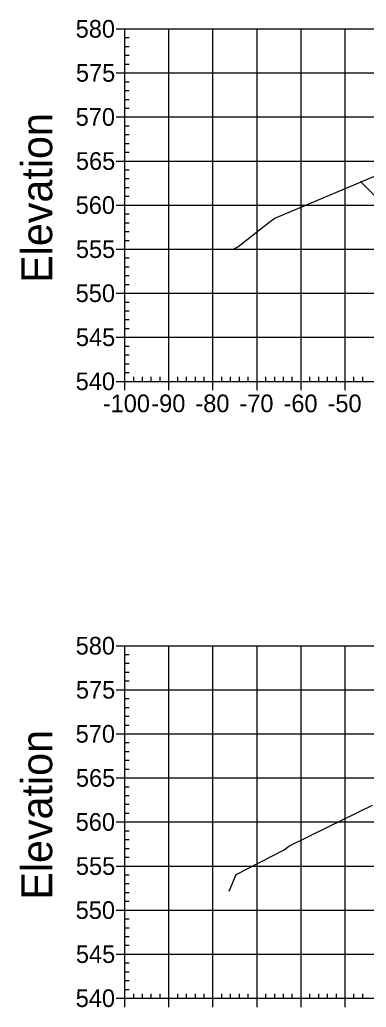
# Model space of a CAD drawing. Extents: x 708103 to 717568, y 374476 to 378707.
# Drawn here: x 709753.1 to 709831.8, y 376962.6 to 377186.7 of the extents above; entities that cross this region are included whole.
import ezdxf

# ---------------------------------------------------------------- set-up
doc = ezdxf.new("R2010")
doc.units = 0
for name, color, linetype in [('14', 7, 'Continuous'), ('22', 7, 'Continuous'), ('57', 7, 'Continuous'), ('60', 7, 'Continuous'), ('Existing', 7, 'Continuous')]:
    doc.layers.add(name, color=color, linetype=linetype)

msp = doc.modelspace()

# ---------------------------------------------------------------- linework, layer by layer
at = {"layer": '14'}
msp.add_lwpolyline([(709830.52, 377149.89), (709830.52, 377149.94), (709830.52, 377149.89), (709830.47, 377149.89), (709830.52, 377149.89), (709830.52, 377149.84), (709830.52, 377149.89), (709830.57, 377149.89)], dxfattribs=at)
at = {"layer": '22'}
msp.add_lwpolyline([(709830.52, 377149.89), (709833.48, 377146.92), (709834.48, 377146.88), (709839.48, 377146.68), (709844.48, 377146.28), (709844.9, 377146.28), (709844.98, 377145.28), (709846.98, 377145.36), (709858.98, 377145.84), (709870.98, 377146.2), (709876.98, 377146.32), (709882.98, 377146.2), (709894.98, 377145.84), (709906.98, 377145.36), (709908.98, 377145.28), (709909.07, 377146.28), (709909.48, 377146.28), (709914.48, 377146.68), (709919.48, 377146.88), (709920.48, 377146.92), (709938.59, 377165.03)], dxfattribs=at)
at = {"layer": '57'}
for p, q in [((709774.98, 377184.63), (709776.98, 377184.63)), ((709776.98, 377184.63), (709976.98, 377184.63)), ((709776.98, 377104.63), (709776.98, 377184.63)), ((709776.98, 377104.63), (709776.98, 377184.63)), ((709786.98, 377104.63), (709786.98, 377184.63)), ((709796.98, 377104.63), (709796.98, 377184.63)), ((709806.98, 377104.63), (709806.98, 377184.63)), ((709816.98, 377104.63), (709816.98, 377184.63)), ((709826.98, 377104.63), (709826.98, 377184.63)), ((709776.98, 377182.63), (709777.98, 377182.63)), ((709776.98, 377180.63), (709777.98, 377180.63)), ((709776.98, 377178.63), (709777.98, 377178.63)), ((709774.98, 377174.63), (709776.98, 377174.63)), ((709776.98, 377176.63), (709777.98, 377176.63)), ((709776.98, 377174.63), (709976.98, 377174.63)), ((709776.98, 377172.63), (709777.98, 377172.63)), ((709776.98, 377170.63), (709777.98, 377170.63)), ((709776.98, 377168.63), (709777.98, 377168.63)), ((709776.98, 377166.63), (709777.98, 377166.63)), ((709774.98, 377164.63), (709776.98, 377164.63)), ((709776.98, 377164.63), (709976.98, 377164.63)), ((709776.98, 377162.63), (709777.98, 377162.63)), ((709776.98, 377160.63), (709777.98, 377160.63)), ((709776.98, 377158.63), (709777.98, 377158.63)), ((709776.98, 377156.63), (709777.98, 377156.63)), ((709774.98, 377154.63), (709776.98, 377154.63)), ((709776.98, 377154.63), (709976.98, 377154.63)), ((709776.98, 377152.63), (709777.98, 377152.63)), ((709776.98, 377150.63), (709777.98, 377150.63)), ((709776.98, 377148.63), (709777.98, 377148.63)), ((709776.98, 377146.63), (709777.98, 377146.63)), ((709774.98, 377144.63), (709776.98, 377144.63)), ((709776.98, 377144.63), (709976.98, 377144.63)), ((709776.98, 377142.63), (709777.98, 377142.63)), ((709776.98, 377140.63), (709777.98, 377140.63)), ((709776.98, 377138.63), (709777.98, 377138.63)), ((709776.98, 377136.63), (709777.98, 377136.63)), ((709774.98, 377134.63), (709776.98, 377134.63)), ((709776.98, 377134.63), (709976.98, 377134.63)), ((709776.98, 377132.63), (709777.98, 377132.63)), ((709776.98, 377130.63), (709777.98, 377130.63)), ((709776.98, 377128.63), (709777.98, 377128.63)), ((709776.98, 377126.63), (709777.98, 377126.63)), ((709774.98, 377124.63), (709776.98, 377124.63)), ((709776.98, 377124.63), (709976.98, 377124.63)), ((709776.98, 377122.63), (709777.98, 377122.63)), ((709776.98, 377120.63), (709777.98, 377120.63)), ((709776.98, 377118.63), (709777.98, 377118.63)), ((709776.98, 377116.63), (709777.98, 377116.63)), ((709774.98, 377114.63), (709776.98, 377114.63)), ((709776.98, 377114.63), (709976.98, 377114.63)), ((709776.98, 377112.63), (709777.98, 377112.63)), ((709776.98, 377110.63), (709777.98, 377110.63)), ((709776.98, 377108.63), (709777.98, 377108.63)), ((709776.98, 377106.63), (709777.98, 377106.63)), ((709778.98, 377104.63), (709778.98, 377105.63)), ((709780.98, 377104.63), (709780.98, 377105.63)), ((709782.98, 377104.63), (709782.98, 377105.63)), ((709784.98, 377104.63), (709784.98, 377105.63)), ((709788.98, 377104.63), (709788.98, 377105.63)), ((709790.98, 377104.63), (709790.98, 377105.63)), ((709792.98, 377104.63), (709792.98, 377105.63)), ((709794.98, 377104.63), (709794.98, 377105.63)), ((709798.98, 377104.63), (709798.98, 377105.63)), ((709800.98, 377104.63), (709800.98, 377105.63)), ((709802.98, 377104.63), (709802.98, 377105.63)), ((709804.98, 377104.63), (709804.98, 377105.63)), ((709808.98, 377104.63), (709808.98, 377105.63)), ((709810.98, 377104.63), (709810.98, 377105.63)), ((709812.98, 377104.63), (709812.98, 377105.63)), ((709814.98, 377104.63), (709814.98, 377105.63)), ((709818.98, 377104.63), (709818.98, 377105.63)), ((709820.98, 377104.63), (709820.98, 377105.63)), ((709822.98, 377104.63), (709822.98, 377105.63)), ((709824.98, 377104.63), (709824.98, 377105.63)), ((709828.98, 377104.63), (709828.98, 377105.63)), ((709830.98, 377104.63), (709830.98, 377105.63)), ((709774.98, 377104.63), (709776.98, 377104.63)), ((709776.98, 377104.63), (709976.98, 377104.63)), ((709776.98, 377104.63), (709976.98, 377104.63)), ((709776.98, 377102.63), (709776.98, 377104.63)), ((709786.98, 377102.63), (709786.98, 377104.63)), ((709796.98, 377102.63), (709796.98, 377104.63)), ((709806.98, 377102.63), (709806.98, 377104.63)), ((709816.98, 377102.63), (709816.98, 377104.63)), ((709826.98, 377102.63), (709826.98, 377104.63)), ((709774.98, 377044.63), (709776.98, 377044.63)), ((709776.98, 377044.63), (709976.98, 377044.63)), ((709776.98, 376964.63), (709776.98, 377044.63)), ((709776.98, 376964.63), (709776.98, 377044.63)), ((709786.98, 376964.63), (709786.98, 377044.63)), ((709796.98, 376964.63), (709796.98, 377044.63)), ((709806.98, 376964.63), (709806.98, 377044.63)), ((709816.98, 376964.63), (709816.98, 377044.63)), ((709826.98, 376964.63), (709826.98, 377044.63)), ((709776.98, 377042.63), (709777.98, 377042.63)), ((709776.98, 377040.63), (709777.98, 377040.63)), ((709776.98, 377038.63), (709777.98, 377038.63)), ((709776.98, 377036.63), (709777.98, 377036.63)), ((709774.98, 377034.63), (709776.98, 377034.63)), ((709776.98, 377034.63), (709976.98, 377034.63)), ((709776.98, 377032.63), (709777.98, 377032.63)), ((709776.98, 377030.63), (709777.98, 377030.63)), ((709776.98, 377028.63), (709777.98, 377028.63)), ((709776.98, 377026.63), (709777.98, 377026.63)), ((709774.98, 377024.63), (709776.98, 377024.63)), ((709776.98, 377024.63), (709976.98, 377024.63)), ((709776.98, 377022.63), (709777.98, 377022.63)), ((709776.98, 377020.63), (709777.98, 377020.63)), ((709776.98, 377018.63), (709777.98, 377018.63)), ((709776.98, 377016.63), (709777.98, 377016.63)), ((709774.98, 377014.63), (709776.98, 377014.63)), ((709776.98, 377014.63), (709976.98, 377014.63)), ((709776.98, 377012.63), (709777.98, 377012.63)), ((709776.98, 377010.63), (709777.98, 377010.63)), ((709776.98, 377008.63), (709777.98, 377008.63)), ((709776.98, 377006.63), (709777.98, 377006.63)), ((709774.98, 377004.63), (709776.98, 377004.63)), ((709776.98, 377004.63), (709976.98, 377004.63)), ((709776.98, 377002.63), (709777.98, 377002.63)), ((709776.98, 377000.63), (709777.98, 377000.63)), ((709776.98, 376998.63), (709777.98, 376998.63)), ((709776.98, 376996.63), (709777.98, 376996.63)), ((709774.98, 376994.63), (709776.98, 376994.63)), ((709776.98, 376994.63), (709976.98, 376994.63)), ((709776.98, 376992.63), (709777.98, 376992.63)), ((709776.98, 376990.63), (709777.98, 376990.63)), ((709776.98, 376988.63), (709777.98, 376988.63)), ((709776.98, 376986.63), (709777.98, 376986.63)), ((709774.98, 376984.63), (709776.98, 376984.63)), ((709776.98, 376984.63), (709976.98, 376984.63)), ((709776.98, 376982.63), (709777.98, 376982.63)), ((709776.98, 376980.63), (709777.98, 376980.63)), ((709776.98, 376978.63), (709777.98, 376978.63)), ((709776.98, 376976.63), (709777.98, 376976.63)), ((709774.98, 376974.63), (709776.98, 376974.63)), ((709776.98, 376974.63), (709976.98, 376974.63)), ((709776.98, 376972.63), (709777.98, 376972.63)), ((709776.98, 376970.63), (709777.98, 376970.63)), ((709776.98, 376968.63), (709777.98, 376968.63)), ((709776.98, 376966.63), (709777.98, 376966.63)), ((709774.98, 376964.63), (709776.98, 376964.63)), ((709776.98, 376964.63), (709976.98, 376964.63)), ((709776.98, 376964.63), (709976.98, 376964.63)), ((709776.98, 376962.63), (709776.98, 376964.63)), ((709778.98, 376964.63), (709778.98, 376965.63)), ((709780.98, 376964.63), (709780.98, 376965.63)), ((709782.98, 376964.63), (709782.98, 376965.63)), ((709784.98, 376964.63), (709784.98, 376965.63)), ((709786.98, 376962.63), (709786.98, 376964.63)), ((709788.98, 376964.63), (709788.98, 376965.63)), ((709790.98, 376964.63), (709790.98, 376965.63)), ((709792.98, 376964.63), (709792.98, 376965.63)), ((709794.98, 376964.63), (709794.98, 376965.63)), ((709796.98, 376962.63), (709796.98, 376964.63)), ((709798.98, 376964.63), (709798.98, 376965.63)), ((709800.98, 376964.63), (709800.98, 376965.63)), ((709802.98, 376964.63), (709802.98, 376965.63)), ((709804.98, 376964.63), (709804.98, 376965.63)), ((709806.98, 376962.63), (709806.98, 376964.63)), ((709808.98, 376964.63), (709808.98, 376965.63)), ((709810.98, 376964.63), (709810.98, 376965.63)), ((709812.98, 376964.63), (709812.98, 376965.63)), ((709814.98, 376964.63), (709814.98, 376965.63)), ((709816.98, 376962.63), (709816.98, 376964.63)), ((709818.98, 376964.63), (709818.98, 376965.63)), ((709820.98, 376964.63), (709820.98, 376965.63)), ((709822.98, 376964.63), (709822.98, 376965.63)), ((709824.98, 376964.63), (709824.98, 376965.63)), ((709826.98, 376962.63), (709826.98, 376964.63)), ((709828.98, 376964.63), (709828.98, 376965.63)), ((709830.98, 376964.63), (709830.98, 376965.63))]:
    msp.add_line(p, q, dxfattribs=at)
at = {"layer": 'Existing'}
for points in [[(709801.78, 377134.56), (709801.89, 377134.81), (709802.61, 377135.19), (709809.69, 377140.65), (709811.13, 377141.72), (709811.36, 377141.82), (709834, 377151.35)], [(709800.63, 376988.92), (709802.27, 376992.68), (709813.11, 376998.34), (709814.17, 376999.16), (709823.13, 377003.54), (709833.2, 377008.43)]]:
    msp.add_lwpolyline(points, dxfattribs=at)

# ---------------------------------------------------------------- texts
at = {"layer": '57'}
for s, p in [('580', (709765.81, 377182.63)), ('575', (709765.86, 377172.63)), ('570', (709765.81, 377162.63)), ('565', (709765.86, 377152.63)), ('560', (709765.81, 377142.63)), ('555', (709765.86, 377132.63)), ('550', (709765.81, 377122.63)), ('545', (709765.86, 377112.63)), ('540', (709765.81, 377102.63)), ('-100', (709771.97, 377097.63)), ('-90', (709782.98, 377097.63)), ('-80', (709792.98, 377097.63)), ('-70', (709802.98, 377097.63)), ('-60', (709812.98, 377097.63)), ('-50', (709822.98, 377097.63)), ('580', (709765.81, 377042.63)), ('575', (709765.86, 377032.63)), ('570', (709765.81, 377022.63)), ('565', (709765.86, 377012.63)), ('560', (709765.81, 377002.63)), ('555', (709765.86, 376992.63)), ('550', (709765.81, 376982.63)), ('545', (709765.86, 376972.63)), ('540', (709765.81, 376962.63))]:
    msp.add_text(s, height=4, dxfattribs=at).set_placement(p)
at = {"layer": '60'}
for p in [(709760.48, 377126.99), (709760.48, 376986.99)]:
    msp.add_text('Elevation', height=7, rotation=90, dxfattribs=at).set_placement(p)

doc.saveas('drawing.dxf')
